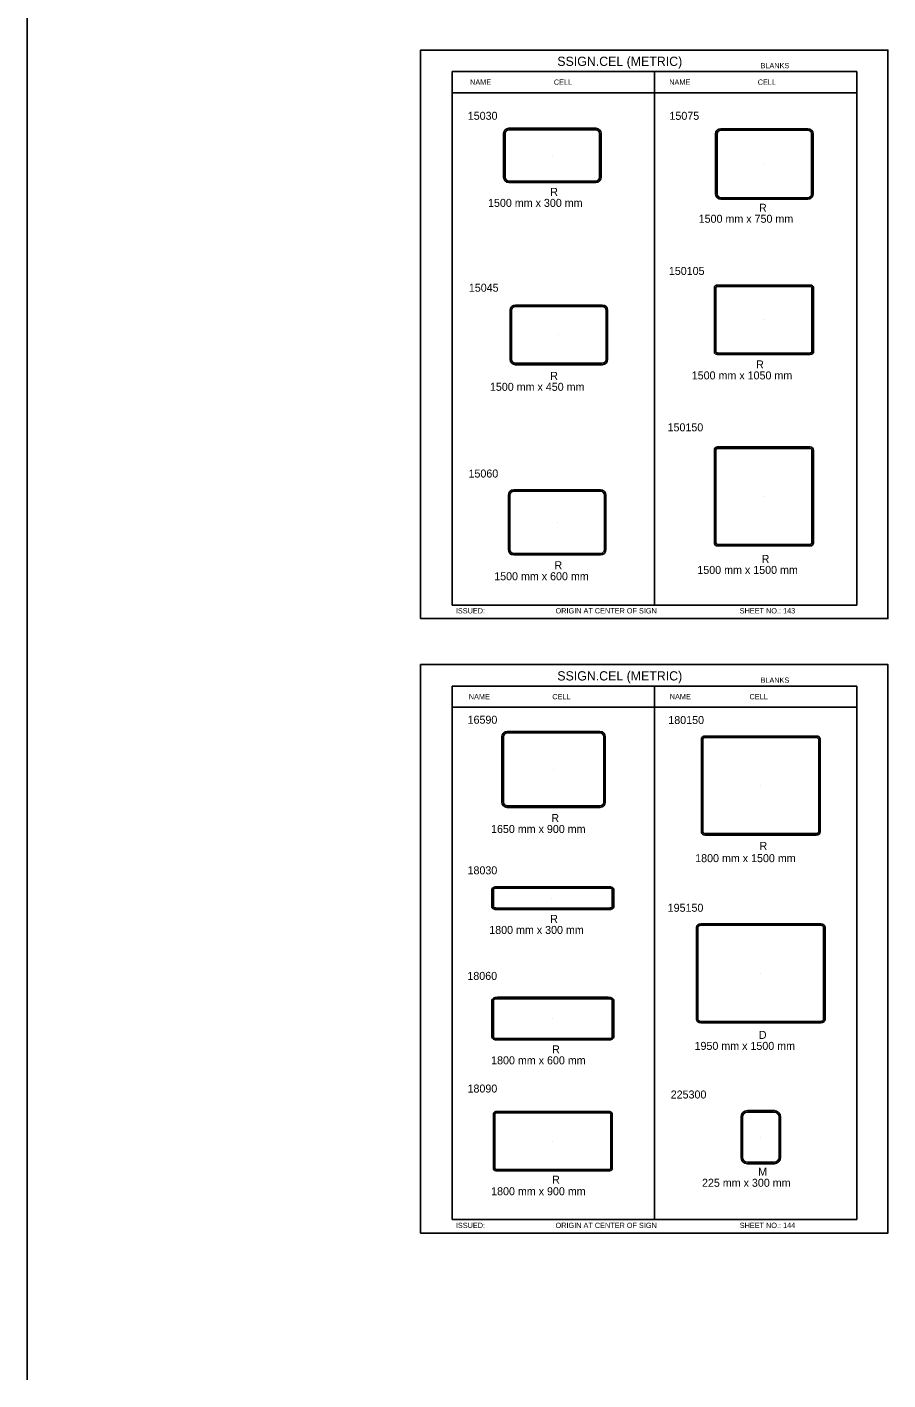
# Model space of a CAD drawing. Extents: x -12 to 6962, y -3756 to 679.
# Drawn here: x 1258 to 1581, y -3756 to -3249 of the extents above; entities that cross this region are included whole.
import ezdxf

# ---------------------------------------------------------------- set-up
doc = ezdxf.new("R2010")
doc.units = 0
for name, color, linetype in [('Level 1', 7, 'Continuous'), ('Level 2', 7, 'Continuous'), ('Level 3', 7, 'Continuous'), ('Level 60', 7, 'Continuous')]:
    doc.layers.add(name, color=color, linetype=linetype)

msp = doc.modelspace()

# ---------------------------------------------------------------- linework, layer by layer
at = {"layer": 'Level 1'}
for p, q in [((1569.58, -3265.83), (1417.83, -3265.83)), ((1417.83, -3265.83), (1417.83, -3465.83)), ((1493.71, -3265.83), (1493.71, -3465.83)), ((1569.58, -3265.83), (1569.58, -3465.83)), ((1569.58, -3273.75), (1417.83, -3273.75)), ((1455.35, -3297.26), (1455.35, -3297.26)), ((1534.85, -3300.47), (1534.85, -3300.47)), ((1534.67, -3358.89), (1534.67, -3358.89)), ((1457.8, -3364.54), (1457.8, -3364.54)), ((1534.67, -3425.09), (1534.67, -3425.09)), ((1457.14, -3434.82), (1457.14, -3434.82)), ((1417.83, -3465.83), (1569.58, -3465.83)), ((1569.58, -3496.18), (1417.83, -3496.18)), ((1417.83, -3496.18), (1417.83, -3696.18)), ((1493.71, -3496.18), (1493.71, -3696.18)), ((1569.58, -3496.18), (1569.58, -3696.18)), ((1569.58, -3504.1), (1417.83, -3504.1)), ((1455.82, -3527.43), (1455.82, -3527.43)), ((1533.52, -3533.47), (1533.52, -3533.47)), ((1455.07, -3575.66), (1455.07, -3575.66)), ((1533.52, -3603.84), (1533.52, -3603.84)), ((1455.54, -3620.82), (1455.54, -3620.82)), ((1533.52, -3665.28), (1533.52, -3665.28)), ((1455.54, -3666.77), (1455.54, -3666.77)), ((1417.83, -3696.18), (1569.58, -3696.18))]:
    msp.add_line(p, q, dxfattribs=at)
at = {"layer": 'Level 3'}
for p, q in [((1258.34, -1681.9), (1258.34, -3756.26)), ((1437.06, -3305.42), (1437.06, -3289.1)), ((1437.61, -3305.42), (1437.61, -3289.1)), ((1439.06, -3287.1), (1471.63, -3287.1)), ((1439.06, -3287.65), (1471.63, -3287.65)), ((1473.08, -3289.1), (1473.08, -3305.42)), ((1473.63, -3289.1), (1473.63, -3305.42)), ((1516.56, -3311.68), (1516.56, -3289.26)), ((1517.12, -3311.68), (1517.12, -3289.26)), ((1518.56, -3287.26), (1551.14, -3287.26)), ((1518.56, -3287.82), (1551.14, -3287.82)), ((1552.58, -3289.26), (1552.58, -3311.68)), ((1553.14, -3289.26), (1553.14, -3311.68)), ((1471.63, -3306.86), (1439.06, -3306.86)), ((1471.63, -3307.42), (1439.06, -3307.42)), ((1551.14, -3313.12), (1518.56, -3313.12)), ((1551.14, -3313.68), (1518.56, -3313.68)), ((1516.1, -3371.02), (1516.1, -3346.75)), ((1516.65, -3371.02), (1516.65, -3346.75)), ((1517.33, -3345.89), (1552, -3345.89)), ((1517.33, -3346.44), (1552, -3346.44)), ((1552.68, -3346.75), (1552.68, -3371.02)), ((1553.23, -3346.75), (1553.23, -3371.02)), ((1439.51, -3373.72), (1439.51, -3355.36)), ((1440.07, -3373.72), (1440.07, -3355.36)), ((1441.51, -3353.36), (1474.09, -3353.36)), ((1441.51, -3353.91), (1474.09, -3353.91)), ((1475.54, -3355.36), (1475.54, -3373.72)), ((1476.09, -3355.36), (1476.09, -3373.72)), ((1552, -3371.33), (1517.33, -3371.33)), ((1552, -3371.88), (1517.33, -3371.88)), ((1474.09, -3375.17), (1441.51, -3375.17)), ((1474.09, -3375.72), (1441.51, -3375.72)), ((1517.33, -3406.53), (1552, -3406.53)), ((1517.33, -3407.08), (1552, -3407.08)), ((1516.1, -3442.43), (1516.1, -3407.76)), ((1516.65, -3442.43), (1516.65, -3407.76)), ((1552.68, -3407.76), (1552.68, -3442.43)), ((1553.23, -3407.76), (1553.23, -3442.43)), ((1440.85, -3422.63), (1473.43, -3422.63)), ((1438.85, -3445.01), (1438.85, -3424.63)), ((1439.41, -3445.01), (1439.41, -3424.63)), ((1440.85, -3423.18), (1473.43, -3423.18)), ((1474.88, -3424.63), (1474.88, -3445.01)), ((1475.43, -3424.63), (1475.43, -3445.01)), ((1552, -3443.11), (1517.33, -3443.11)), ((1473.43, -3446.46), (1440.85, -3446.46)), ((1473.43, -3447.01), (1440.85, -3447.01)), ((1552, -3443.66), (1517.33, -3443.66)), ((1438.43, -3513.2), (1473.2, -3513.2)), ((1438.43, -3513.76), (1473.2, -3513.76)), ((1436.43, -3539.65), (1436.43, -3515.2)), ((1436.99, -3539.65), (1436.99, -3515.2)), ((1474.65, -3515.2), (1474.65, -3539.65)), ((1475.2, -3515.2), (1475.2, -3539.65)), ((1511.24, -3550.81), (1511.24, -3516.13)), ((1511.79, -3550.81), (1511.79, -3516.13)), ((1512.71, -3514.9), (1554.32, -3514.9)), ((1512.71, -3515.46), (1554.32, -3515.46)), ((1555.25, -3516.13), (1555.25, -3550.81)), ((1555.8, -3516.13), (1555.8, -3550.81)), ((1473.2, -3541.1), (1438.43, -3541.1)), ((1473.2, -3541.65), (1438.43, -3541.65)), ((1554.32, -3551.49), (1512.71, -3551.49)), ((1554.32, -3552.04), (1512.71, -3552.04)), ((1432.7, -3579.13), (1432.7, -3572.2)), ((1433.26, -3572.2), (1433.26, -3579.13)), ((1434.73, -3571.4), (1476.34, -3571.4)), ((1476.34, -3571.95), (1434.73, -3571.95)), ((1477.82, -3579.13), (1477.82, -3572.2)), ((1478.37, -3572.2), (1478.37, -3579.13)), ((1434.73, -3579.38), (1476.34, -3579.38)), ((1476.34, -3579.93), (1434.73, -3579.93)), ((1509.38, -3621.18), (1509.38, -3586.5)), ((1509.93, -3621.18), (1509.93, -3586.5)), ((1510.98, -3585.27), (1556.06, -3585.27)), ((1510.98, -3585.83), (1556.06, -3585.83)), ((1557.1, -3586.5), (1557.1, -3621.18)), ((1557.66, -3586.5), (1557.66, -3621.18)), ((1432.7, -3613.89), (1432.7, -3627.76)), ((1433.26, -3613.89), (1433.26, -3627.76)), ((1476.34, -3612.84), (1434.73, -3612.84)), ((1476.34, -3613.4), (1434.73, -3613.4)), ((1477.82, -3627.76), (1477.82, -3613.89)), ((1478.37, -3613.89), (1478.37, -3627.76)), ((1478.37, -3627.76), (1478.37, -3613.89)), ((1556.06, -3621.86), (1510.98, -3621.86)), ((1556.06, -3622.41), (1510.98, -3622.41)), ((1434.73, -3628.25), (1476.34, -3628.25)), ((1434.73, -3628.8), (1476.34, -3628.8)), ((1434.73, -3655.63), (1476.34, -3655.63)), ((1434.73, -3656.18), (1476.34, -3656.18)), ((1538.5, -3655.32), (1528.53, -3655.32)), ((1538.5, -3655.87), (1528.53, -3655.87)), ((1433.26, -3677.17), (1433.26, -3656.37)), ((1433.81, -3677.17), (1433.81, -3656.37)), ((1477.27, -3656.37), (1477.27, -3677.17)), ((1477.82, -3656.37), (1477.82, -3677.17)), ((1526.1, -3657.75), (1526.1, -3672.8)), ((1526.65, -3657.75), (1526.65, -3672.8)), ((1540.38, -3672.8), (1540.38, -3657.75)), ((1540.94, -3672.8), (1540.94, -3657.75)), ((1528.53, -3674.68), (1538.5, -3674.68)), ((1528.53, -3675.23), (1538.5, -3675.23)), ((1476.34, -3677.36), (1434.73, -3677.36)), ((1476.34, -3677.91), (1434.73, -3677.91))]:
    msp.add_line(p, q, dxfattribs=at)
for centre, radius, start, end in [((1439.06, -3289.1), 2, 90, 180), ((1439.06, -3289.1), 1.45, 90, 180), ((1471.63, -3289.1), 2, 0, 90), ((1471.63, -3289.1), 1.45, 0, 90), ((1518.56, -3289.26), 2, 90, 180), ((1518.56, -3289.26), 1.45, 90, 180), ((1551.14, -3289.26), 2, 0, 90), ((1551.14, -3289.26), 1.45, 0, 90), ((1439.06, -3305.42), 2, 180, 270), ((1439.06, -3305.42), 1.45, 180, 270), ((1471.63, -3305.42), 2, 270, 0), ((1471.63, -3305.42), 1.45, 270, 0), ((1518.56, -3311.68), 2, 180, 270), ((1518.56, -3311.68), 1.45, 180, 270), ((1551.14, -3311.68), 2, 270, 0), ((1551.14, -3311.68), 1.45, 270, 0), ((1441.51, -3355.36), 2, 90, 180), ((1441.51, -3355.36), 1.45, 90, 180), ((1474.09, -3355.36), 2, 0, 90), ((1474.09, -3355.36), 1.45, 0, 90), ((1441.51, -3373.72), 2, 180, 270), ((1441.51, -3373.72), 1.45, 180, 270), ((1474.09, -3373.72), 2, 270, 0), ((1474.09, -3373.72), 1.45, 270, 0), ((1517.33, -3407.76), 1.23, 90, 180), ((1517.33, -3407.76), 0.677, 90, 180), ((1552, -3407.76), 1.23, 0, 90), ((1552, -3407.76), 0.677, 0, 90), ((1440.85, -3424.63), 2, 90, 180), ((1473.43, -3424.63), 2, 0, 90), ((1440.85, -3424.63), 1.45, 90, 180), ((1473.43, -3424.63), 1.45, 0, 90), ((1517.33, -3442.43), 1.23, 180, 270), ((1517.33, -3442.43), 0.677, 180, 270), ((1552, -3442.43), 0.677, 270, 0), ((1552, -3442.43), 1.23, 270, 0), ((1440.85, -3445.01), 2, 180, 270), ((1440.85, -3445.01), 1.45, 180, 270), ((1473.43, -3445.01), 2, 270, 0), ((1473.43, -3445.01), 1.45, 270, 0), ((1438.43, -3515.2), 2, 90, 180), ((1438.43, -3515.2), 1.45, 90, 180), ((1473.2, -3515.2), 2, 0, 90), ((1473.2, -3515.2), 1.45, 0, 90), ((1438.43, -3539.65), 2, 180, 270), ((1438.43, -3539.65), 1.45, 180, 270), ((1473.2, -3539.65), 2, 270, 0), ((1473.2, -3539.65), 1.45, 270, 0), ((1528.53, -3657.75), 2.43, 90, 180), ((1528.53, -3657.75), 1.88, 90, 180), ((1538.5, -3657.75), 2.43, 0, 90), ((1538.5, -3657.75), 1.88, 0, 90), ((1528.53, -3672.8), 2.43, 180, 270), ((1528.53, -3672.8), 1.88, 180, 270), ((1538.5, -3672.8), 1.88, 270, 0), ((1538.5, -3672.8), 2.43, 270, 0)]:
    msp.add_arc(centre, radius, start, end, dxfattribs=at)
for centre, major_axis, ratio, start_param, end_param in [((1517.33, -3346.75), (-1.23, 0), 0.7, 4.712389, 6.283185), ((1517.33, -3346.75), (-0.677, 0), 0.454812, 4.712389, 6.283185), ((1552, -3346.75), (-1.23, 0), 0.7, 3.141593, 4.712389), ((1552, -3346.75), (-0.677, 0), 0.454812, 3.141593, 4.712389), ((1517.33, -3371.02), (1.23, 0), 0.7, 3.141593, 4.712389), ((1517.33, -3371.02), (0.677, 0), 0.454812, 3.141593, 4.712389), ((1552, -3371.02), (1.23, 0), 0.7, 4.712389, 6.283185), ((1552, -3371.02), (0.677, 0), 0.454812, 4.712389, 6.283185), ((1512.71, -3516.13), (-1.48, 0), 0.833333, 4.712389, 6.283185), ((1512.71, -3516.13), (-0.923, 0), 0.733429, 4.712389, 6.283185), ((1554.32, -3516.13), (-1.48, 0), 0.833333, 3.141593, 4.712389), ((1554.32, -3516.13), (-0.923, 0), 0.733429, 3.141593, 4.712389), ((1512.71, -3550.81), (1.48, 0), 0.833333, 3.141593, 4.712389), ((1512.71, -3550.81), (0.923, 0), 0.733429, 3.141593, 4.712389), ((1554.32, -3550.81), (1.48, 0), 0.833333, 4.712389, 6.283185), ((1554.32, -3550.81), (0.923, 0), 0.733429, 4.712389, 6.283185), ((1434.73, -3572.2), (-2.03, 0), 0.393841, 4.712389, 6.283185), ((1434.73, -3572.2), (-1.48, 0), 0.166667, 4.712389, 6.283185), ((1476.34, -3572.2), (-2.03, 0), 0.393841, 3.141593, 4.712389), ((1476.34, -3572.2), (-1.48, 0), 0.166667, 3.141593, 4.712389), ((1434.73, -3579.13), (2.03, 0), 0.393841, 3.141593, 4.712389), ((1434.73, -3579.13), (1.48, 0), 0.166667, 3.141593, 4.712389), ((1476.34, -3579.13), (1.48, 0), 0.166667, 4.712389, 6.283185), ((1476.34, -3579.13), (2.03, 0), 0.393841, 4.712389, 6.283185), ((1510.98, -3586.5), (-1.6, 0), 0.769231, 4.712389, 6.283185), ((1510.98, -3586.5), (-1.05, 0), 0.64717, 4.712389, 6.283185), ((1556.06, -3586.5), (-1.6, 0), 0.769231, 3.141593, 4.712389), ((1556.06, -3586.5), (-1.05, 0), 0.64717, 3.141593, 4.712389), ((1434.73, -3613.89), (-2.03, 0), 0.515073, 4.712389, 6.283185), ((1434.73, -3613.89), (-1.48, 0), 0.333333, 4.712389, 6.283185), ((1476.34, -3613.89), (-2.03, 0), 0.515073, 3.141593, 4.712389), ((1476.34, -3613.89), (-1.48, 0), 0.333333, 3.141593, 4.712389), ((1510.98, -3621.18), (1.6, 0), 0.769231, 3.141593, 4.712389), ((1510.98, -3621.18), (1.05, 0), 0.64717, 3.141593, 4.712389), ((1556.06, -3621.18), (1.6, 0), 0.769231, 4.712389, 6.283185), ((1556.06, -3621.18), (1.05, 0), 0.64717, 4.712389, 6.283185), ((1434.73, -3627.76), (2.03, 0), 0.515073, 3.141593, 4.712389), ((1434.73, -3627.76), (1.48, 0), 0.333333, 3.141593, 4.712389), ((1476.34, -3627.76), (1.48, 0), 0.333333, 4.712389, 6.283185), ((1476.34, -3627.76), (2.03, 0), 0.515073, 4.712389, 6.283185), ((1434.73, -3656.37), (-1.48, 0), 0.5, 4.712389, 6.283185), ((1434.73, -3656.37), (-0.923, 0), 0.200286, 4.712389, 6.283185), ((1476.34, -3656.37), (-1.48, 0), 0.5, 3.141593, 4.712389), ((1476.34, -3656.37), (-0.923, 0), 0.200286, 3.141593, 4.712389), ((1434.73, -3677.17), (1.48, 0), 0.5, 3.141593, 4.712389), ((1434.73, -3677.17), (0.923, 0), 0.200286, 3.141593, 4.712389), ((1476.34, -3677.17), (1.48, 0), 0.5, 4.712389, 6.283185), ((1476.34, -3677.17), (0.923, 0), 0.200286, 4.712389, 6.283185)]:
    msp.add_ellipse(centre, major_axis=major_axis, ratio=ratio, start_param=start_param, end_param=end_param, dxfattribs=at)
at = {"layer": 'Level 60'}
for points in [[(1405.95, -3470.88), (1581.21, -3470.88), (1581.21, -3257.78), (1405.95, -3257.78)], [(1405.95, -3701.23), (1581.21, -3701.23), (1581.21, -3488.14), (1405.95, -3488.14)]]:
    msp.add_lwpolyline(points, close=True, dxfattribs=at)

# ---------------------------------------------------------------- texts
at = {"layer": 'Level 2'}
for s, p in [('15030', (1423.63, -3283.91)), ('15075', (1499.27, -3283.93)), ('150105', (1499.04, -3342.07)), ('15045', (1424.03, -3348.36)), ('150150', (1498.56, -3400.69)), ('15060', (1423.9, -3418.01)), ('16590', (1423.56, -3510.29)), ('180150', (1498.84, -3510.4)), ('18030', (1423.54, -3566.74)), ('195150', (1498.6, -3580.77)), ('18060', (1423.48, -3606.31)), ('18090', (1423.54, -3648.54)), ('225300', (1499.74, -3650.77))]:
    msp.add_text(s, height=3, dxfattribs=at).set_placement(p)
at = {"layer": 'Level 3'}
for s, height, p in [('SSIGN.CEL (METRIC)', 3.4642, (1457.21, -3263.72)), ('BLANKS', 1.979, (1533.42, -3264.59)), ('NAME', 1.98, (1424.5, -3270.79)), ('CELL', 1.98, (1455.91, -3270.79)), ('NAME', 1.98, (1499.19, -3270.79)), ('CELL', 1.98, (1532.37, -3270.79)), ('R', 3, (1454.56, -3312.44)), ('1500 mm x 300 mm', 3, (1431.23, -3316.56)), ('R', 3, (1532.85, -3318.39)), ('1500 mm x 750 mm', 3, (1510.23, -3322.51)), ('R', 3, (1531.75, -3377.11)), ('R', 3, (1454.56, -3381.39)), ('1500 mm x 1050 mm', 3, (1507.63, -3381.23)), ('1500 mm x 450 mm', 3, (1431.94, -3385.51)), ('R', 3, (1533.84, -3450.02)), ('R', 3, (1456.17, -3452.38)), ('1500 mm x 1500 mm', 3, (1509.73, -3454.14)), ('1500 mm x 600 mm', 3, (1433.54, -3456.51)), ('ISSUED:', 1.98, (1419.17, -3468.95)), ('ORIGIN AT CENTER OF SIGN', 1.9795, (1456.55, -3468.95)), ('SHEET NO.: 143', 1.9795, (1525.61, -3468.95)), ('SSIGN.CEL (METRIC)', 3.4642, (1457.21, -3494.08)), ('BLANKS', 1.979, (1533.42, -3494.95)), ('NAME', 1.98, (1424.01, -3501.14)), ('CELL', 1.98, (1455.34, -3501.14)), ('NAME', 1.98, (1499.38, -3501.14)), ('CELL', 1.98, (1529.31, -3501.14)), ('R', 3, (1454.97, -3547.12)), ('1650 mm x 900 mm', 3, (1432.35, -3551.24)), ('R', 3, (1533.03, -3557.58)), ('1800 mm x 1500 mm', 3, (1508.92, -3562.18)), ('R', 3, (1454.54, -3584.96)), ('1800 mm x 300 mm', 3, (1431.68, -3589.08)), ('D', 3, (1532.79, -3628.43)), ('R', 3, (1455.25, -3633.84)), ('1950 mm x 1500 mm', 3, (1508.68, -3632.55)), ('1800 mm x 600 mm', 3, (1432.39, -3637.96)), ('R', 3, (1455.25, -3682.68)), ('225 mm x 300 mm', 3, (1511.47, -3683.86)), ('M', 3, (1532.54, -3679.74)), ('1800 mm x 900 mm', 3, (1432.39, -3687.03)), ('ISSUED:', 1.98, (1419.17, -3699.31)), ('ORIGIN AT CENTER OF SIGN', 1.9795, (1456.55, -3699.31)), ('SHEET NO.: 144', 1.9795, (1525.61, -3699.31))]:
    msp.add_text(s, height=height, dxfattribs=at).set_placement(p)

doc.saveas('drawing.dxf')
